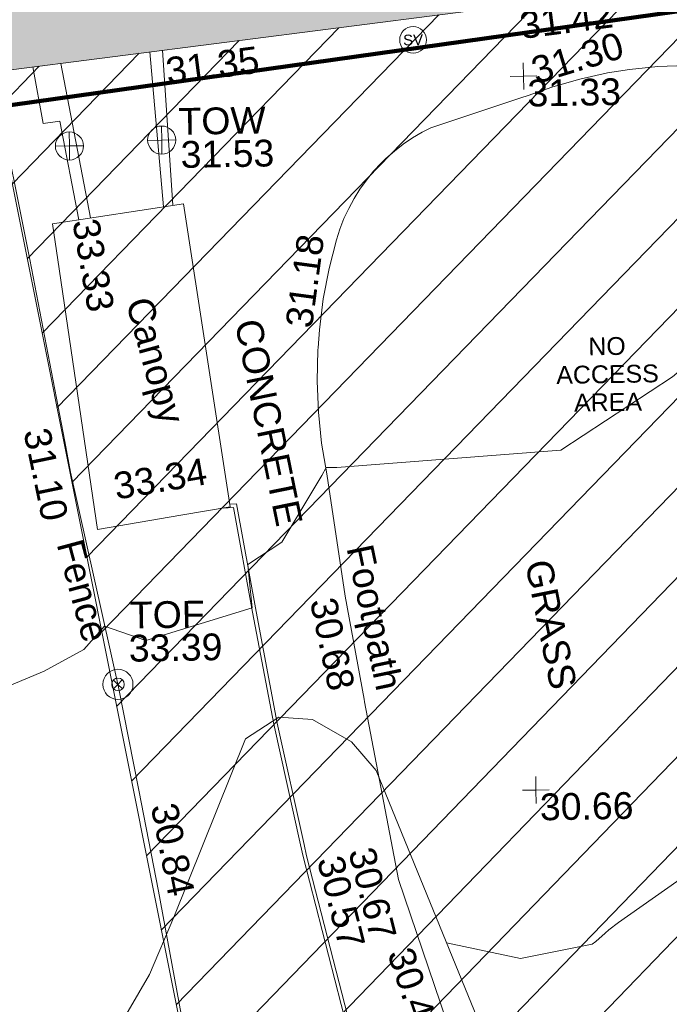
# Model space of a CAD drawing. Header units: millimetres. Extents: x -290717 to 520720, y -103372 to 287762.
# Tile 310 of 375: x 218949 to 228049, y 105540 to 119332. Entities that reach past the tile are written whole.
import ezdxf

# ---------------------------------------------------------------- set-up
doc = ezdxf.new("R2010")
doc.units = ezdxf.units.MM
doc.linetypes.add('IMPORT-HIDDEN2 _3_', pattern=[4762.5, 3175, -1587.5])
doc.linetypes.add('IMPORT-UG_ELEC_STREET LIGHTING_QLB2 _2_', pattern=[2700, 1500, -300.0000000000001, 0, -250, 150, -300.0000000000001, 0, -200])
for name, color, linetype, lineweight, true_color in [('00__TOPO__TOP_OF_FENCE_SYMBOL', 7, 'Continuous', 9, 0x666666), ('00_TOPO_SERV_STOP_VALVE', 7, 'Continuous', 9, 0x666666), ('00_TOPO_TOP_OF_WALL', 7, 'Continuous', 9, 0x666666), ('00_UAV_BUILDING_CANOPY', 7, 'Continuous', 9, 0xff7fff), ('00_UAV_BUILDING_OUTLINE', 5, 'Continuous', 9, 0x0000ff), ('00_UAV_FENCE', 7, 'Continuous', 9, 0x264c2f), ('00_UAV_FOOTPATH', 7, 'Continuous', 9, 0xa50000), ('00_UAV_KERB_BOTTOM', 1, 'Continuous', 9, 0xff0000), ('00_UAV_KERB_TOP', 7, 'Continuous', 9, 0xa500a5), ('00_UAV_LEVEL_SPOT', 7, 'Continuous', 9, 0x666666), ('00_UAV_TOP_OF_FENCE', 6, 'Continuous', 9, 0xff00ff), ('00_UAV_TOP_OF_WALL', 7, 'Continuous', 9, 0x666666), ('00_UAV_TREE_LINE', 7, 'Continuous', 9, 0x52a552), ('00_UAV_WALL', 7, 'Continuous', 9, 0x7c00a5), ('01_DTM_CONTOUR_MNR', 7, 'Continuous', 9, 0xa5a552), ('12333-PUM-2D-U-0001-C01 - Rev2_REVIT IMPORT_dwg', 7, 'Continuous', 9, 0x767676), ('A_RHA_Line', 7, 'Continuous', 9, 0x00a600), ('PUM-CHAMBER EXTENTS', 6, 'IMPORT-HIDDEN2 _3_', 9, 0xff00ff), ('PUM-UNABLE TO SURVEY', 190, 'Continuous', 9, 0x7f00ff)]:
    doc.layers.add(name, color=color, linetype=linetype, lineweight=lineweight, true_color=true_color)
doc.layers.add('00_UAV_SURVEY_TEXT', color=7, linetype='Continuous', lineweight=9)
doc.layers.add('A_RHA_Detail', color=7, linetype='Continuous', lineweight=9)
doc.styles.add('Arial_1', font='arial.ttf', dxfattribs={"height": 250})
doc.styles.add('Swis721 Lt BT', font='swissl.ttf', dxfattribs={"height": 399.9999999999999})
doc.styles.add('Swis721 Lt BT_2', font='swissl.ttf', dxfattribs={"height": 375})

# ---------------------------------------------------------------- blocks, each defined once
blk = doc.blocks.new('12333-PUM-2D-U-0001-C01 - Rev2_REVIT IMPORT_dwg_MSL_Sluice_Valve_SYM-2077246-Site Location Plan Existing')
at = {"layer": '00_TOPO_SERV_STOP_VALVE', "color": 254, "true_color": 0xcccccc}
blk.add_circle((0, 0), 500.0000000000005, dxfattribs=at)
at = {"layer": '00_TOPO_SERV_STOP_VALVE', "insert": (0, 198.9876086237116), "char_height": 399.9999999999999, "width": 785.1100955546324, "attachment_point": 2, "line_spacing_factor": 1.005061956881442, "style": 'Swis721 Lt BT'}
blk.add_mtext('SV', dxfattribs=at)
blk = doc.blocks.new('12333-PUM-2D-U-0001-C01 - Rev2_REVIT IMPORT_dwg_MSL_Node_LineworkTOF-2077248-Site Location Plan Existing')
at = {"layer": '00__TOPO__TOP_OF_FENCE_SYMBOL', "color": 254, "true_color": 0xcccccc, "flags": 128}
for points in [[(165.3591892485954, 165.3591892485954), (0, 0), (-165.3591892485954, 165.3591892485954)], [(165.3591892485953, -165.3591892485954), (0, 0), (-165.3591892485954, -165.3591892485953)]]:
    blk.add_lwpolyline(points, dxfattribs=at)
at = {"layer": '00__TOPO__TOP_OF_FENCE_SYMBOL', "color": 254, "true_color": 0xcccccc}
for radius in [562.5594001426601, 233.853208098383]:
    blk.add_circle((0, 0), radius, dxfattribs=at)
blk = doc.blocks.new('12333-PUM-2D-U-0001-C01 - Rev2_REVIT IMPORT_dwg_TOW-2077249-Site Location Plan Existing')
at = {"layer": '00_TOPO_TOP_OF_WALL', "color": 254, "true_color": 0xcccccc, "flags": 128}
for points in [[(0, 525.0554400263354), (0, 0), (-525.0554401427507, 0)], [(525.0554401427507, 0), (0, 0), (0, -525.0554400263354)]]:
    blk.add_lwpolyline(points, dxfattribs=at)
at = {"layer": '00_TOPO_TOP_OF_WALL', "color": 254, "true_color": 0xcccccc}
blk.add_circle((0, 0), 525.0554401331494, dxfattribs=at)
blk = doc.blocks.new('12333-PUM-2D-U-0001-C01 - Rev2_REVIT IMPORT_dwg_UAV-2077255-Site Location Plan Existing')
at = {"layer": '00_UAV_LEVEL_SPOT', "color": 254, "true_color": 0xcccccc, "flags": 128}
for points in [[(500.0000000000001, 0), (0, 0), (0, 500.0000000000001)], [(0, -500.0000000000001), (0, 0), (-500.0000000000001, 0)]]:
    blk.add_lwpolyline(points, dxfattribs=at)
blk = doc.blocks.new('12333-PUM-2D-U-0001-C01 - Rev2_REVIT IMPORT_dwg_MGS62954_T2_Galway_ITM_3d_Rev1-2077680-Site Location Plan Existing')
at = {"layer": '00_UAV_BUILDING_CANOPY', "color": 254, "true_color": 0xcccccc, "flags": 128}
blk.add_lwpolyline([(534125207.083, 725668298.0510001), (534125789.0830001, 725664041.0510001), (534125093.9884695, 725663935.2028248), (534123924.083, 725663757.0509999), (534123433.0821337, 725667541.3718611), (534123367.0830001, 725668050.051)], close=True, dxfattribs=at)
at = {"layer": '00_UAV_FENCE', "color": 254, "true_color": 0xcccccc, "flags": 128}
blk.add_lwpolyline([(534122607.6985, 725669914.9365001), (534123043.6985002, 725667551.9365001), (534123486.2972962, 725664994.7941326), (534123560.6985002, 725664564.9365002), (534124179.6985, 725661540.9365002), (534124438.1148047, 725660094.410857), (534124691.6985, 725658674.9365002), (534125122.6985, 725656058.9365)], dxfattribs=at)
at = {"layer": '00_UAV_FOOTPATH', "color": 254, "true_color": 0xcccccc, "flags": 128}
blk.add_lwpolyline([(534128769.2533003, 725656539.8251882), (534128055.2533002, 725658781.8251883), (534127621.2533002, 725661277.8251883), (534127615.3713037, 725661313.5992991), (534127377.2533003, 725662761.8251882), (534127148.2533003, 725664481.8251882), (534127083.8533273, 725664912.5548025), (534127046.6261691, 725665346.4781779), (534127036.7187446, 725665781.8828174), (534127054.1701535, 725666217.0503777), (534127056.7803453, 725666245.3482097), (534127080.2533002, 725666499.8251883), (534127142.6987782, 725666930.8424958), (534127232.0848349, 725667357.0883052), (534127341.2533004, 725667754.8251883), (534127391.6203302, 725667903.6861464), (534127451.2350292, 725668049.0907891), (534127519.8621253, 725668190.465271), (534127597.2307785, 725668327.2516516), (534127683.0356504, 725668458.9100978), (534127776.9381081, 725668584.9210138), (534127878.5675617, 725668704.7870916), (534127987.522926, 725668818.0352751), (534128054.2533003, 725668880.8251883), (534128173.9155126, 725668982.6946019), (534128299.7380322, 725669076.8493471), (534128431.2242952, 725669162.9178379), (534128567.8553852, 725669240.5604014), (534128692.2533003, 725669301.8251882), (534129972.4246738, 725669702.3202165), (534130045.083, 725669725.0510001), (534130406.8673849, 725669845.4403794), (534130790.6529469, 725669947.3953294), (534131180.083, 725670025.051), (534131487.4148981, 725670068.6288005), (534131883.0823634, 725670102.2951996), (534132280.083, 725670111.0509999)], dxfattribs=at)
at = {"layer": '00_UAV_KERB_BOTTOM', "color": 254, "true_color": 0xcccccc, "flags": 128}
blk.add_lwpolyline([(534125784.1154996, 725664077.3854495), (534125876.2533002, 725664083.8251882), (534126125.2533004, 725662569.8251882), (534126394.2533003, 725660997.8251884), (534126740.807078, 725659291.6437598), (534126772.2533004, 725659136.8251882), (534127350.8670541, 725656711.055797), (534127445.8670542, 725656340.055797), (534128072.5252295, 725654485.4240651), (534128261.8670542, 725653925.055797), (534128521.0827727, 725651208.0509884), (534128565.2611473, 725649532.5452225), (534128575.0827727, 725649160.0509884), (534129338.0827727, 725646815.0509886), (534130975.0827727, 725645877.0509884), (534131241.8528504, 725645923.7904178), (534132927.0827728, 725646219.0509883), (534134872.0827727, 725646880.0509884), (534136025.7294766, 725647319.3653679), (534136487.0827727, 725647495.0509884), (534139176.0827727, 725648323.0509884), (534140831.9516846, 725648672.9140362), (534141391.0827727, 725648791.0509884), (534143930.0827727, 725648843.0509883)], dxfattribs=at)
at = {"layer": '00_UAV_KERB_TOP', "color": 254, "true_color": 0xcccccc, "flags": 128}
blk.add_lwpolyline([(534125691.0800582, 725664026.1272278), (534125834.3070704, 725664030.7714872), (534126075.9423618, 725662561.5512818), (534126345.1000125, 725660988.6299926), (534126690.4506295, 725659288.3720607), (534126723.4218805, 725659126.0453458), (534127302.3273486, 725656699.0529765), (534127397.8961995, 725656325.8314646), (534128020.9623058, 725654481.8306718), (534128212.6433339, 725653914.5393941), (534128471.145469, 725651205.0141075), (534128515.3288777, 725649529.3174185), (534128525.291385, 725649151.480109), (534129296.5001872, 725646781.2512215), (534130965.9075457, 725645824.681825)], dxfattribs=at)
at = {"layer": '00_UAV_TREE_LINE', "color": 254, "true_color": 0xcccccc, "flags": 128}
blk.add_lwpolyline([(534129593.0829999, 725655605.0509999), (534127768.083, 725660315.0510001), (534127427.083, 725660719.051), (534126890.083, 725661044.0509999), (534126417.083, 725661083.0509999), (534125947.0830001, 725660790.051), (534124899.6985, 725658306.9365001), (534124543.6985001, 725657510.9365001), (534124047.6985, 725656693.9365001)], dxfattribs=at)
at = {"layer": '00_UAV_WALL', "color": 254, "true_color": 0xcccccc}
for p, q in [((534124773.3552212, 725670431.4413471), (534124928.1465534, 725668260.4552182)), ((534125059.3194823, 725668278.1350476), (534124952.1143076, 725670451.2366638)), ((534123902.9210503, 725668122.2726502), (534123522.1626742, 725670292.887535))]:
    blk.add_line(p, q, dxfattribs=at)
at = {"layer": '00_UAV_WALL', "color": 254, "true_color": 0xcccccc, "flags": 128}
blk.add_lwpolyline([(534123736.8004946, 725668099.8824883), (534123495.6985, 725669484.9365001), (534123261.6985, 725669456.9365001), (534123129.5299386, 725670249.4084059)], dxfattribs=at)
at = {"layer": '01_DTM_CONTOUR_MNR', "color": 254, "true_color": 0xcccccc, "flags": 128}
for points in [[(534124806.1828194, 725669971.0262885), (534124583.1997979, 725669934.0132561), (534123605.0122771, 725669820.581231)], [(534132621.278924, 725666251.0438238), (534132012.1036163, 725665753.8511088), (534130430.0000002, 725664752.804503), (534127292.8535871, 725664564.4926705), (534127140, 725664570.0000002), (534127078.6583102, 725664457.5301765), (534126502.9710822, 725663531.7854477), (534126020.0000001, 725663230), (534126034.9705883, 725663032.4764707), (534126070.0000001, 725662620), (534124572.9100905, 725662187.9113413), (534124000, 725662400.0000001), (534123704.2165588, 725662076.5978662), (534123140.5701492, 725661783.9195383), (534120430.0000002, 725660706.8051281), (534119896.1654136, 725660420.0000001), (534118430.0000002, 725659420), (534117542.5037524, 725658777.3303037)], [(534135591.5924268, 725662134.3114455), (534135307.4094566, 725661364.8949615), (534135191.5536402, 725661196.0540137), (534133484.8757316, 725659661.2881175), (534133233.0280297, 725659514.4577539), (534133196.6396104, 725659500.0324676), (534132970.0948296, 725659370.5752364), (534132823.445617, 725659277.297078), (534131123.156874, 725658125.1332666), (534130988.1958763, 725658025.718786), (534130937.0778154, 725657979.9368739), (534130800.4401175, 725657863.2307217), (534130748.4785694, 725657828.8514229), (534129744.4014614, 725657643.5390046), (534128711.4950163, 725657880.272591)]]:
    blk.add_lwpolyline(points, dxfattribs=at)
at = {"xscale": 0.375, "yscale": 0.375, "zscale": 0.375}
for name, p in [('12333-PUM-2D-U-0001-C01 - Rev2_REVIT IMPORT_dwg_MSL_Sluice_Valve_SYM-2077246-Site Location Plan Existing', (534128463.0830001, 725670536.051)), ('12333-PUM-2D-U-0001-C01 - Rev2_REVIT IMPORT_dwg_UAV-2077255-Site Location Plan Existing', (534130000, 725670000.0000001)), ('12333-PUM-2D-U-0001-C01 - Rev2_REVIT IMPORT_dwg_TOW-2077249-Site Location Plan Existing', (534124917.6985, 725669193.9365)), ('12333-PUM-2D-U-0001-C01 - Rev2_REVIT IMPORT_dwg_TOW-2077249-Site Location Plan Existing', (534123623.6985, 725669133.9365001)), ('12333-PUM-2D-U-0001-C01 - Rev2_REVIT IMPORT_dwg_MSL_Node_LineworkTOF-2077248-Site Location Plan Existing', (534124171.8449668, 725661582.2324743)), ('12333-PUM-2D-U-0001-C01 - Rev2_REVIT IMPORT_dwg_UAV-2077255-Site Location Plan Existing', (534130000, 725660000))]:
    blk.add_blockref(name, p, dxfattribs=at)
at = {"layer": '00_UAV_BUILDING_CANOPY', "color": 251, "true_color": 0x666666, "char_height": 375, "attachment_point": 1, "line_spacing_factor": 1.005061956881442, "style": 'Swis721 Lt BT_2'}
for s, insert, width, rotation in [('33.33', (534124015.9764547, 725668135.7099127), 1495.902363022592, 278.8721087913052), ('Canopy', (534124737.633572, 725667030.4102011), 2113.25889379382, 284.2241232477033), ('33.34', (534124137.4893147, 725664539.744271), 1495.902363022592, 8.658416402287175)]:
    blk.add_mtext(s, dxfattribs=dict(at, insert=insert, width=width, rotation=rotation))
at = {"layer": '00_UAV_BUILDING_OUTLINE', "color": 251, "true_color": 0x666666, "char_height": 375, "width": 1495.902363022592, "attachment_point": 1, "line_spacing_factor": 1.005061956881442, "style": 'Swis721 Lt BT_2'}
for s, insert, rotation in [('31.42', (534129942.5516405, 725670894.3044606), 6.3190400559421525), ('31.35', (534124974.5006286, 725670344.1553979), 6.319040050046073)]:
    blk.add_mtext(s, dxfattribs=dict(at, insert=insert, rotation=rotation))
at = {"layer": '00_UAV_FENCE', "color": 251, "true_color": 0x666666, "char_height": 375, "attachment_point": 1, "line_spacing_factor": 1.005061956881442, "style": 'Swis721 Lt BT_2'}
for s, insert, width, rotation in [('31.10', (534123276.7795728, 725665219.7642742), 1495.902363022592, 280.80502331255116), ('Fence', (534123709.8267268, 725663655.0882925), 1681.10932225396, 284.0444454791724), ('30.84', (534124969.5916695, 725659935.3992009), 1495.902363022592, 280.1288231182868)]:
    blk.add_mtext(s, dxfattribs=dict(at, insert=insert, width=width, rotation=rotation))
at = {"layer": '00_UAV_FOOTPATH', "color": 251, "true_color": 0x666666, "char_height": 375, "attachment_point": 1, "line_spacing_factor": 1.005061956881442, "style": 'Swis721 Lt BT_2'}
for s, insert, width, rotation in [('31.30', (534130077.2890515, 725670247.0732129), 1495.902363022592, 15.889296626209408), ('31.18', (534126604.4493411, 725666566.5164328), 1495.902363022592, 81.40952622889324), ('Footpath', (534127773.4188472, 725663508.7724327), 2436.183848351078, 280.84676675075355), ('30.68', (534127247.6192036, 725662774.3352662), 1495.902363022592, 280.84676675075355), ('30.42', (534128232.6799323, 725657863.0278163), 1495.902363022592, 287.76352372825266)]:
    blk.add_mtext(s, dxfattribs=dict(at, insert=insert, width=width, rotation=rotation))
at = {"layer": '00_UAV_KERB_BOTTOM', "color": 251, "true_color": 0x666666, "insert": (534127279.8344699, 725659160.4879918), "char_height": 375, "width": 1495.902363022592, "attachment_point": 1, "rotation": 283.10996913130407, "line_spacing_factor": 1.005061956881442, "style": 'Swis721 Lt BT_2'}
blk.add_mtext('30.57', dxfattribs=at)
at = {"layer": '00_UAV_KERB_TOP', "color": 251, "true_color": 0x666666, "insert": (534127721.7042779, 725659271.5851017), "char_height": 375, "width": 1495.902363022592, "attachment_point": 1, "rotation": 283.0951281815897, "line_spacing_factor": 1.005061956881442, "style": 'Swis721 Lt BT_2'}
blk.add_mtext('30.67', dxfattribs=at)
at = {"layer": '00_UAV_LEVEL_SPOT', "char_height": 375, "width": 1495.902363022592, "attachment_point": 1, "line_spacing_factor": 1.005061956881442, "style": 'Swis721 Lt BT_2'}
for s, insert in [('31.33', (534130051.8765643, 725669949.1441548)), ('30.66', (534130051.8765643, 725659949.1441547))]:
    blk.add_mtext(s, dxfattribs=dict(at, insert=insert))
at = {"layer": '00_UAV_SURVEY_TEXT', "color": 251, "true_color": 0x666666, "char_height": 375, "attachment_point": 1, "line_spacing_factor": 1.005061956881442, "style": 'Swis721 Lt BT_2'}
for s, insert, width, rotation in [('CONCRETE', (534126264.2256776, 725666692.3927704), 3286.236302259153, 280.5524132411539), ('GRASS', (534130271.2742202, 725663252.0991259), 2018.280965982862, 280.4270472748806)]:
    blk.add_mtext(s, dxfattribs=dict(at, insert=insert, width=width, rotation=rotation))
at = {"layer": '00_UAV_TOP_OF_FENCE', "color": 251, "true_color": 0x666666, "char_height": 375, "attachment_point": 1, "line_spacing_factor": 1.005061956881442, "style": 'Swis721 Lt BT_2'}
for s, insert, width in [('TOF', (534124355.5599635, 725662734.9428483), 1163.479615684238), ('33.39', (534124333.1363218, 725662271.5661435), 1495.902363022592)]:
    blk.add_mtext(s, dxfattribs=dict(at, insert=insert, width=width))
at = {"layer": '00_UAV_TOP_OF_WALL', "char_height": 375, "attachment_point": 1, "line_spacing_factor": 1.005061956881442, "style": 'Swis721 Lt BT_2'}
for s, insert, width in [('TOW', (534125157.2617899, 725669638.0116541), 1343.937678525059), ('31.53', (534125179.7236973, 725669174.1637316), 1495.902363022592)]:
    blk.add_mtext(s, dxfattribs=dict(at, insert=insert, width=width))
blk = doc.blocks.new('12333-PUM-2D-U-0001-C01 - Rev2_REVIT IMPORT_dwg-1620468-Site Location Plan Existing')
at = {"layer": 'PUM-CHAMBER EXTENTS', "true_color": 0xfff4d4}
h = blk.add_hatch(dxfattribs=at)
h.set_pattern_fill('FP_14', style=0, pattern_type=2)
h.set_pattern_definition([(45, (-533641079.65, -725615854.3560001), (-618.7184335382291, 618.7184335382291), [])])
h.paths.add_polyline_path([(486377.3501529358, 27208.64382130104), (517415.3501528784, 30952.64382136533), (516341.8313309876, 58191.46038827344), (502815.9400485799, 56693.63832640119), (503487.555127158, 50628.70393408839), (496266.2910907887, 49829.03991464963), (495594.5673347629, 55894.95570476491), (481449.0648167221, 54328.51950439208), (485589.4300208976, 31544.49180316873)])
at = {"layer": 'PUM-UNABLE TO SURVEY', "color": 7, "true_color": 0xfff4d4, "flags": 128}
blk.add_lwpolyline([(481449.0648167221, 54328.51950439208), (486377.3501529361, 27208.64382130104), (517415.3501528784, 30952.64382136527), (516341.8313309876, 58191.46038827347)], dxfattribs=at)
blk.add_blockref('12333-PUM-2D-U-0001-C01 - Rev2_REVIT IMPORT_dwg_MGS62954_T2_Galway_ITM_3d_Rev1-2077680-Site Location Plan Existing', (-533641079.6498471, -725615854.3561786))
at = {"layer": 'PUM-UNABLE TO SURVEY', "color": 41, "true_color": 0xffdf7f, "insert": (490024.7876530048, 50469.84024376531), "char_height": 250, "width": 1714.021757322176, "attachment_point": 2, "line_spacing_factor": 0.9417779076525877, "style": 'Arial_1'}
blk.add_mtext('NO\\PACCESS\\PAREA', dxfattribs=at)

msp = doc.modelspace()

# ---------------------------------------------------------------- hatches: boundary and pattern name
at = {"layer": 'A_RHA_Detail', "true_color": 0xc0c0c0}
h = msp.add_hatch(color=9, dxfattribs=at)
h.paths.add_polyline_path([(-80880.60083898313, -68502.79057078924), (-80400.86592458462, -68483.4150911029), (-80400.86592458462, -62984.64684182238), (-24474.85765180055, -63009.32043784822), (-24456.14471274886, -50840.30023854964), (-36622.55041054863, -50831.65104346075), (-36622.5504104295, -44228.57792609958), (-50959.05265825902, -44213.68205212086), (-50959.05265825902, -42573.78171509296), (-54563.93258049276, -42571.21897729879), (-54565.69773355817, -45054.17447471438), (-92408.82109324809, -45027.27149617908), (-92411.78875845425, -49201.74309219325), (-100061.9988811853, -49201.74309219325), (-100052.221444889, -64852.82557835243), (-86120.90825231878, -64852.82557835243), (-86092.16626519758, -62957.90041523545), (-84861.10047611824, -62957.90041520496), (-84854.79054275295, -68240.10973718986), (-80870.60226895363, -68240.10973718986)])
h.paths.add_polyline_path([(-137238.9269955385, -68461.93840922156), (-132719.7426408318, -68433.06336920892), (-132847.0731201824, -62850.0428228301), (-130454.6837966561, -62916.63108081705), (-130498.2830220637, -61355.8539363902), (-117581.136331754, -61423.42893434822), (-117492.3908565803, -49183.91309186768), (-125136.5200282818, -49178.47881939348), (-125133.5727033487, -45032.61887132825), (-163007.1824077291, -45005.69421944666), (-163007.1824077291, -44090.29634113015), (-163123.8521375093, -44090.21339942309), (-163122.6389897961, -42383.751842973), (-166563.8543420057, -42383.75184295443), (-166565.0349082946, -44044.3982420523), (-193158.4656786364, -44025.49275802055), (-193195.152889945, -62863.6565097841), (-137269.7106414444, -62916.63108078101), (-137254.3708868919, -65679.90523788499)])
h.paths.add_polyline_path([(120310.9497607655, -32334.2823016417), (120312.4652266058, -31610.73011961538), (133451.2244789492, -31638.24899384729), (133469.2230092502, -19717.98315777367), (121295.7536929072, -19692.48606427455), (121319.8434528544, -8190.941560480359), (112277.0825929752, -8172.001674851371), (112263.1769726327, -14811.12345451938), (78285.85310969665, -14739.95861435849), (78292.82277619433, -8167.077575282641), (76545.55099677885, -8163.40371230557), (69355.76844230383, -8152.931592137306), (69353.66597202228, -9156.746357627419), (68372.60878942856, -9154.691552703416), (68372.60878942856, -13705.52853212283), (69333.72334743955, -13707.54156767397), (69325.07112544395, -16249.53369225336), (66623.4489111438, -16249.53369225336), (66619.79243932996, -17995.29925522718), (65989.07757491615, -17995.29925522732), (65985.44262769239, -19730.78799479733), (57152.23993372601, -19712.28702423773), (57127.42535098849, -31559.89461998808), (70277.87165423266, -31587.43801817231), (70277.87165428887, -32271.74147154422), (78263.96947906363, -32285.12944888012), (78266.62669288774, -31019.79372153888), (112335.8856506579, -31091.15111856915), (112335.8856506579, -32317.57330550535), (119781.4233959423, -32333.17321910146)])
h.paths.add_polyline_path([(7503.71740934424, -1791.43926322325), (15482.43097389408, -674.0213230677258), (15484.0826184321, 148.1327206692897), (56188.28042539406, 205.5276654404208), (56155.8432600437, 14338.31663138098), (18016.62665932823, 14236.4814953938), (17967.9025208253, 34313.18372075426), (21727.10644861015, 34324.06926249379), (21708.9097307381, 40608.10218319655), (18009.66447156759, 40608.10218325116), (17995.54603703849, 45483.75063445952), (9770.084212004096, 45420.63294734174), (3966.216019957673, 45443.14492469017), (3984.771235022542, 14176.56786831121), (1023.062455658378, 14176.56786840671), (-276.5134647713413, 14190.52623465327), (-231.6790044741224, 5976.811441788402), (-226.4491536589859, 193.7444677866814), (1220.250839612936, 179.5999159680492), (7477.609307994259, 143.2867556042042), (7488.638446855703, -674.0213230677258)])
h.paths.add_polyline_path([(77755.59663317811, 53.47451145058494), (77729.51881611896, 1699.844979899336), (94464.47132486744, 1659.976083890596), (94606.37913471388, 17991.39023626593), (88810.41901146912, 18015.03260816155), (88799.89418497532, 14436.74271609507), (69413.88950349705, 14457.87738898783), (69377.35724448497, 99.62816357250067), (70760.85642036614, 92.0068082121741)])
h.paths.add_polyline_path([(61252.12079698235, 46453.95617369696), (105774.7348988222, 46472.68783510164), (105768.2642197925, 61852.61234310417), (92285.13876306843, 61852.61234310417), (92308.59670397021, 65784.30757142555), (96107.46680002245, 65767.6044524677), (96059.6808111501, 75209.20847378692), (101084.8427276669, 75071.88872768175), (104988.0046543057, 74765.36560410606), (108403.6894220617, 74363.84089439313), (112009.2703903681, 73787.25420864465), (115645.3524814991, 73049.69667210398), (116890.8108050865, 72761.69136255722), (120208.9929832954, 71893.18353872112), (120865.241739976, 71703.68487155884), (124135.6329505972, 70669.67317909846), (127435.6253142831, 69480.50055823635), (127820.4368655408, 69394.93141813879), (128274.3081769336, 69331.69585757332), (128731.879114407, 69306.66104520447), (129189.9401456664, 69320.00258265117), (129645.2782985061, 69371.62688830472), (130094.6997111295, 69461.17185607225), (130535.0520071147, 69588.00939078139), (130963.2464342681, 69751.2498188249), (131376.279516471, 69949.74812593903), (131771.254123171, 70182.11198906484), (132162.5575600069, 70460.54046602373), (132496.0921582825, 70741.69081117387), (132820.8713676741, 71064.98072578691), (133117.4593294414, 71414.31364276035), (133383.77568926, 71787.23923958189), (133616.5473239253, 72178.53728446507), (133817.1647262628, 72590.54524901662), (133982.6025969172, 73017.89547517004), (134111.7005086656, 73457.59040804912), (134203.5529320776, 73906.545904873), (134257.5155882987, 74361.61286220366), (134272.5462649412, 74819.59931534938), (134250.5259874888, 75277.29281749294), (134189.6227572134, 75731.48297750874), (134090.9274700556, 76178.98397761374), (133955.1324028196, 76616.65691996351), (133783.1900598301, 77041.4318434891), (133576.3064937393, 77450.3292564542), (133335.9328436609, 77840.48103831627), (133063.7551572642, 78209.15055536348), (132761.6825665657, 78553.75185442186), (132431.8338935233, 78871.86780505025), (132076.5227904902, 79161.26705200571), (131698.2415079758, 79419.91966864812), (131299.6434187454, 79646.01139199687), (131093.5942456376, 79746.34209763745), (132146.0467355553, 83110.22226149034), (122787.763295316, 86282.54285521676), (121604.3555410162, 82800.35918872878), (117095.9864226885, 83870.84033788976), (116841.9598400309, 83526.35449576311), (116120.5435466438, 91221.9361197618), (110237.7341284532, 91274.27491024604), (110194.3680786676, 90435.39030217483), (104988.0046543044, 90486.49901569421), (104973.2761846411, 94309.82427956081), (103746.1314668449, 94309.82427962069), (103839.9937121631, 122852.1474272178), (96365.09202303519, 122931.9599471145), (96350.3400238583, 123952.416858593), (104555.5505249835, 123902.1925258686), (104607.3234457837, 120248.5396157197), (125502.5015002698, 120134.193340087), (125662.0200253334, 137657.3796883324), (114479.5865733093, 137699.2256881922), (114382.3062641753, 129149.9458158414), (104644.1590035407, 129187.997507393), (104577.9931702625, 126217.3903165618), (101184.4926405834, 126159.1566967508), (101264.6166812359, 135959.2655565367), (89967.23177303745, 135988.8856164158), (89927.63362986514, 125823.6463181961), (93630.53562299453, 125840.7948842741), (93580.6568888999, 122931.9599471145), (88697.38835373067, 122904.7310127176), (88679.38989541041, 95739.0914377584), (86378.25848993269, 95739.0914377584), (86378.18187189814, 96178.10083375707), (83279.5074328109, 96200.92083330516), (83273.62493422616, 95735.74732136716), (70169.67509616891, 95733.22421950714), (70166.2684274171, 96272.07409350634), (66674.99731291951, 96257.14073659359), (66654.74538556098, 95755.71092140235), (65784.77231076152, 95755.71092140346), (65887.65094981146, 117470.6305650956), (53473.34271625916, 117487.9046429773), (53434.44066306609, 98570.4634906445), (40649.41626913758, 98570.46349066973), (40610.16711556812, 94406.01479082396), (38853.82372865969, 94410.36303444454), (38848.65589191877, 89463.65332732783), (40612.46601909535, 89518.45976927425), (40665.38257359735, 86257.73741131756), (38372.19584673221, 86305.7230928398), (38369.79373532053, 76901.0507917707), (50937.95125076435, 76944.40198877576), (50922.88567283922, 74598.78180893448), (56484.90611318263, 74588.85093774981), (56484.9061131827, 75194.85181998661), (92465.40372273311, 75233.02581663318), (92645.92783659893, 71766.64845097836), (89810.5550181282, 69362.83965827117), (85313.16173971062, 69360.94750424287), (85313.16173971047, 66907.40508090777), (75210.14498260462, 66903.15451592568), (75210.14498260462, 63815.70944554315), (70819.40014306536, 63815.70999204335), (70819.21601502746, 64253.35708063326), (69456.8341568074, 64253.35708063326), (69455.71957374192, 66901.99623168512), (61303.3285675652, 66898.56680686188), (61304.56054652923, 63970.32021231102), (70500.41048205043, 63970.32021223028), (70500.40885431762, 61852.59006210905), (61245.64388480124, 61848.69637492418), (61252.12079698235, 46455.07044720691)])
h.paths.add_polyline_path([(-17153.16561239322, 48569.32684293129), (-17153.16561227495, 60770.38083690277), (-29362.88357762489, 60774.7042869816), (-29362.88357762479, 67399.20394583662), (-43507.25361058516, 67405.01911302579), (-43488.53133082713, 69093.07334179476), (-45766.41866234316, 69109.32868391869), (-45794.34620035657, 67405.01911302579), (-47272.11273197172, 67404.21245453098), (-47272.44887636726, 66454.91798912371), (-86004.56386335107, 66468.6329952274), (-86006.66970790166, 60521.58362724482), (-92662.8772251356, 60521.58362724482), (-92666.53762789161, 50184.35611936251), (-79752.016597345, 50179.78302554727), (-79752.016597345, 48591.49323813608), (-17157.71631240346, 48569.32845421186)])
h.paths.add_polyline_path([(-201056.4185879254, 48628.75479108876), (-138377.9751621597, 48634.64535782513), (-138377.9751621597, 50133.28202330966), (-125467.710581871, 50134.49533928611), (-125468.6909603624, 60566.19036866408), (-132186.8595615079, 60565.86652591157), (-132187.4203588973, 66533.01978768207), (-170643.3098734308, 66805.61809689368), (-170643.3098732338, 67738.78475851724), (-200340.0100486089, 67488.93693767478), (-200348.7175167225, 60827.7802510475), (-201057.5650552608, 60827.71357562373), (-201056.6510294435, 51102.0431337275)])
h.paths.add_polyline_path([(-240051.5126725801, 54769.1949116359), (-239444.4902595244, 54811.10754483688), (-239186.5396225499, 54841.92927608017), (-238764.8191578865, 54940.98166103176), (-238382.4735933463, 55122.46891391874), (-237990.3402229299, 55354.87497237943), (-237269.2031026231, 55936.21514997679), (-237030.2712443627, 56228.66101920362), (-236793.0039600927, 56569.31473977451), (-236554.5880579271, 57004.26389721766), (-236432.7219585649, 57267.46508911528), (-236300.0815274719, 57753.26239002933), (-236250.7285154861, 58017.17885687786), (-236235.6490610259, 58516.21786795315), (-236233.2538430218, 58987.85640057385), (-236213.702979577, 59823.48083772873), (-236363.8287856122, 59820.8603820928), (-236634.0279869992, 60698.06075831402), (-236391.9547756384, 61432.1972634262), (-236225.4740089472, 61435.10319604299), (-236201.6036570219, 62637.68779599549), (-232563.5271750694, 62639.28734435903), (-232563.5271750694, 63049.03842407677), (-232732.1945866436, 63049.15302221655), (-232860.1521278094, 63457.9589027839), (-232731.6068089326, 63914.24862701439), (-232560.8209657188, 63914.24862701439), (-232521.9864006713, 70597.99604498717), (-240628.6947850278, 70598.85496274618), (-240629.7923196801, 72350.98321581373), (-246412.6011213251, 72347.36085937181), (-246412.6011213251, 70616.45923939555), (-254449.5805725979, 70618.60952619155), (-254454.637144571, 70754.06491724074), (-254469.7140363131, 73191.6627625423), (-263883.2532625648, 73267.83063692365), (-263902.4181505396, 68260.74348557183), (-263714.8217520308, 68259.82096576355), (-263552.9672900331, 67819.6543439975), (-263719.0883117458, 67392.20684197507), (-263913.629869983, 67392.20684288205), (-263956.7001914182, 58633.76423459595), (-260181.1963171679, 58611.22607638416), (-260192.3146984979, 56354.25111578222), (-257184.684388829, 56339.46086010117), (-257213.4419958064, 57092.93866025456), (-257338.5163846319, 57093.27331227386), (-257471.0109295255, 57531.7457231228), (-257338.5163845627, 58062.22513700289), (-257203.4956297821, 58064.06881293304), (-257173.5751889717, 58598.54056827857), (-256478.2273617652, 58575.27357918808), (-256478.2273617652, 58788.51859477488), (-256013.0091299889, 58911.92701537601), (-255397.0786589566, 58780.99767608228), (-255397.0786664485, 58595.98242230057), (-243809.8853614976, 58585.92793205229), (-243805.3570672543, 58352.04527760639), (-243740.9394682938, 57884.52572396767), (-243619.083060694, 57421.84877501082), (-243424.3877541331, 56943.65915328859), (-243247.1437899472, 56608.24157716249), (-243003.0710577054, 56249.99021479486), (-242732.2093200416, 55932.75703086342), (-242371.7230179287, 55603.12658814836), (-242141.2551255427, 55424.88676771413), (-241804.9643038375, 55216.88439829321), (-241529.464082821, 55077.02869058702), (-241100.6275144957, 54917.18295005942), (-240836.2134980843, 54840.82833179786), (-240453.4486196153, 54788.6078413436), (-240203.3756532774, 54776.52967577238)])
h.paths.add_polyline_path([(40276.69022620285, 59895.3641775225), (40328.62676026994, 69196.9439153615), (36588.99968782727, 69217.82459101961), (36619.46637569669, 74674.25962431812), (32264.36460075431, 74687.02318924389), (32233.48293864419, 69156.26826309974), (11916.69390488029, 69269.70959690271), (11966.66200108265, 78218.75165977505), (29087.50901742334, 78123.15526811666), (29143.44567202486, 88141.13700481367), (15719.34879623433, 88216.09212957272), (15732.60379610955, 90589.99788900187), (4594.294101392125, 90652.19003492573), (4525.129359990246, 78265.12250452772), (10096.76365550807, 78234.01258734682), (10077.43887221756, 74773.03821913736), (4547.641142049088, 74803.91453678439), (4465.579974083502, 60107.16002351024), (19125.89094757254, 60025.30234268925), (19139.86249371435, 62527.53804648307), (31738.59196305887, 62457.19146407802), (31724.55430855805, 59943.11609818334), (38369.79364222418, 59906.01157297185)])
h.paths.add_polyline_path([(-246083.0241259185, 72334.29150213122), (-246083.0594797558, 72334.30275087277), (-246208.2905500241, 72334.29150213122)])
h.paths.add_polyline_path([(-114575.3004830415, 112178.0758696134), (-114575.3246436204, 112178.0758696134), (-114707.2752166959, 115801.5811617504)])
h.paths.add_polyline_path([(-154699.9178766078, 101760.4080976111), (-114382.0503338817, 101776.0542915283), (-114382.0503338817, 106926.936016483), (-113755.641395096, 106927.1791078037), (-113757.5507412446, 111847.2721532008), (-114431.6837526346, 111847.2721532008), (-114431.8098651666, 112178.075869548), (-114575.3004830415, 112178.0758696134), (-114578.9984943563, 121707.2390834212), (-123056.9849702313, 121707.2390834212), (-123068.8201032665, 156452.7036899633), (-119381.2340625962, 156454.1347343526), (-119381.2340625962, 160165.8603541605), (-115501.031452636, 160167.3661472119), (-115503.3750945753, 166206.5793118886), (-132411.7987151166, 166599.6604729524), (-132411.8243306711, 166665.6603411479), (-135275.0124468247, 166664.5489553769), (-135275.0124468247, 166628.1883102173), (-135911.3205077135, 166628.1944503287), (-135911.3479256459, 166352.1604668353), (-152521.1633846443, 166345.7145607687), (-152518.3680955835, 159142.6836790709), (-150699.3133726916, 159117.9265656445), (-150755.6690356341, 122560.6912032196), (-151059.2005266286, 122560.6912032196), (-151061.0981347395, 121302.4374931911), (-154138.3148337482, 121372.6012653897), (-154138.3148337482, 121865.183451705), (-154704.3888425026, 121867.2611370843), (-154688.5451973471, 119352.3937021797), (-154745.5933227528, 119352.3715636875), (-154745.5763474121, 118722.1532660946), (-160794.1544526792, 118748.744283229), (-160794.1544527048, 119410.5425977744), (-163852.1622693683, 119422.408321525), (-163855.0715294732, 118762.2003111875), (-167568.6765459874, 118778.5256058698), (-166634.6619849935, 124395.1277019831), (-166843.6206842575, 124471.2090400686), (-167568.6765459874, 124707.6250904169), (-168028.2173235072, 124841.3808643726), (-168630.5006276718, 124991.3056740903), (-169238.2056070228, 125117.4693074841), (-169850.3952285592, 125219.6772877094), (-170466.1255403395, 125297.7720169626), (-171089.1102599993, 125351.8553033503), (-171704.4065937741, 125381.1774254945), (-172325.0479971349, 125386.3595015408), (-172782.2248668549, 125374.5832363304), (-173401.7764236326, 125337.4554476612), (-174019.3926983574, 125276.0328036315), (-174634.1213722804, 125190.4100127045), (-175245.0145766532, 125080.7190996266), (-176047.1958093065, 124895.7675261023), (-176665.4852587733, 124724.7228134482), (-177045.3001228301, 124609.1129151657), (-177631.5127793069, 124405.2077276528), (-176665.4852586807, 118818.5158793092), (-177558.9402083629, 118822.4435769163), (-177662.2853368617, 125263.4341236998), (-176365.3912352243, 126542.9270807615), (-159462.2970490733, 126319.9103917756), (-157057.7396790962, 128609.0850976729), (-157060.6673204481, 136153.1661957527), (-158638.8016610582, 137740.2441626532), (-159352.3735831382, 137740.2441626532), (-161634.4140635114, 140201.1078539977), (-168727.9404946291, 140256.8191147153), (-171035.0401162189, 137942.884730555), (-174184.1459014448, 137942.884730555), (-176460.1168228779, 140292.2858551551), (-177341.68569345, 140292.285855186), (-177341.7114445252, 140358.4281613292), (-183428.5803825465, 140356.0660244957), (-185921.6385984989, 137917.4639097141), (-185921.6385985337, 131757.309115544), (-186906.8767412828, 131756.9267734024), (-187725.3914540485, 130809.9989183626), (-187724.0588902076, 127376.1828149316), (-186481.0281350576, 126304.557648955), (-186479.4846755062, 122327.2959175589), (-185176.2828158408, 121059.4673825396), (-180304.1129154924, 121059.4673825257), (-180304.1136492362, 118802.0484409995), (-193555.3706955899, 118802.0484409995), (-193555.3686998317, 133117.8341649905), (-192593.6442938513, 133118.2073819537), (-192593.6442938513, 134200.8158367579), (-192224.6284783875, 134200.9592041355), (-192225.5653014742, 136615.0101267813), (-192595.0012461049, 136615.0101267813), (-192595.4357332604, 137734.4745166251), (-193589.2709668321, 137734.4746851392), (-193589.2685988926, 147474.5705834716), (-193163.2062206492, 147492.8644728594), (-192606.8095195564, 147551.4951472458), (-192359.9383250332, 147589.5931622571), (-192199.8207947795, 147616.5827293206), (-191882.7548926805, 147682.9245600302), (-191568.5380071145, 147761.6632019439), (-191020.2573150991, 147932.4221712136), (-190950.5841382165, 147955.8263236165), (-190647.7999969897, 148070.951423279), (-190349.769078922, 148197.8750093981), (-190056.9509284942, 148336.4013817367), (-189769.7970512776, 148486.316942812), (-189375.4954991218, 148717.2624196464), (-189132.9060261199, 148873.2749095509), (-188867.5421091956, 149059.0543930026), (-188609.6764469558, 149255.1087866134), (-188354.9814056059, 149465.3525772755), (-188079.6339208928, 149713.8792482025), (-187884.9836199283, 149901.8220103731), (-187538.2510284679, 150274.4802367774), (-187446.2998447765, 150378.396083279), (-187241.3270201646, 150629.2310214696), (-187046.3599558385, 150887.9197697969), (-186861.699277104, 151154.0634500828), (-186546.1373636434, 151669.8298752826), (-186524.4196769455, 151707.063245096), (-163675.289831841, 151669.8298752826), (-163687.5843044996, 148134.0767945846), (-157303.6541541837, 148136.4921063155), (-157303.6541541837, 155759.9150161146), (-157557.4317586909, 155765.0384228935), (-157555.9168973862, 166678.0466575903), (-187009.2021991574, 166699.7464767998), (-187013.0952111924, 162054.4009359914), (-188707.1775469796, 162044.5925187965), (-188705.9961893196, 155021.5333641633), (-188737.9999316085, 154650.5326603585), (-188799.0133970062, 154283.1866125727), (-188857.2045401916, 154035.4341107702), (-188966.1106131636, 153679.3368924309), (-189102.6200311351, 153332.8820747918), (-189265.8911677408, 152998.2056672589), (-189454.9174010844, 152677.3710606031), (-189645.2484685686, 152421.322012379), (-189916.9563410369, 152104.2450531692), (-190212.7041973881, 151809.4634871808), (-190530.6686598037, 151538.7947475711), (-190868.889367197, 151293.9075915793), (-191225.2810786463, 151076.3118324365), (-191597.6465194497, 150887.3490190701), (-192092.8415776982, 150682.5621956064), (-192485.2937347, 150569.6612301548), (-192903.8930807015, 150482.2408890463), (-193187.215491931, 150440.8868273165), (-193594.1866364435, 150407.1257787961), (-193594.5953882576, 151459.989522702), (-205369.2399268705, 151455.4201248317), (-205354.452352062, 113350.0822379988), (-207187.1580384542, 113349.3709450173), (-207184.3024929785, 105991.0636522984), (-205312.8709512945, 105991.0636522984), (-205311.2365670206, 101769.6553082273), (-175488.645120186, 101781.2285901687), (-175488.645120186, 110889.6985621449), (-154703.462766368, 110897.5679794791), (-154700.5193329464, 103310.2697088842)])
h.paths.add_polyline_path([(193735.9435692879, 113047.8274775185), (208865.0938716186, 114991.026643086), (208976.1154122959, 114126.6471161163), (216447.8967330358, 115086.3281915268), (216038.7305308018, 118271.970241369), (232648.5073383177, 120405.3421627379), (233425.9936153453, 114352.0734369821), (240632.2017567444, 115277.6440986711), (239854.8412683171, 121329.9334728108), (256406.8682407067, 123455.8879629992), (257091.7572256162, 118089.1198988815), (264572.287122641, 119040.8180953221), (261877.8350554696, 138524.7609215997), (259178.7147038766, 138221.6086023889), (259197.3483654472, 137439.0084132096), (254686.1480587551, 136897.0007613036), (255412.6810205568, 131314.8303174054), (240852.7447965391, 129522.4514055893), (239771.0426540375, 137918.8519126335), (240649.582243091, 138010.1984551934), (240062.3063116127, 142776.6750342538), (239165.7694641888, 142685.0143484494), (237630.9646614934, 151018.3171733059), (266172.8791088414, 154560.7889781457), (271297.187694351, 142612.4006970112), (276531.7397502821, 144861.0987145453), (274941.5029779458, 148527.903728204), (302074.530765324, 160134.9084326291), (300215.9323773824, 164320.1841173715), (301528.161327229, 164907.0997990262), (300405.1237791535, 167477.8916353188), (299016.6944531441, 166945.7181825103), (295626.7488506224, 174518.7544287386), (294333.0289184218, 177537.1551681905), (287288.847594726, 174518.7544287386), (289427.6893504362, 169661.0163464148), (272956.7816584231, 162557.1203578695), (271943.2187786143, 164897.4305293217), (267016.3118217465, 162764.0369715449), (268502.3094164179, 159357.043014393), (265200.4029571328, 157946.4096681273), (226856.4166955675, 153146.7821791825), (227510.3041274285, 148852.0205335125), (228280.9873164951, 141179.0007484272), (227302.3544112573, 141050.2812999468), (227895.3788231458, 136433.1758633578), (228748.5501749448, 136523.8855003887), (229602.307730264, 128023.7667641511), (217691.2359889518, 126493.8999679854), (217642.3600127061, 126874.4332670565), (215138.5007311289, 126552.8357430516), (215194.9980427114, 126112.9650749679), (215015.6132225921, 126089.9247571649), (214840.967257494, 127449.6644606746), (192258.7012018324, 124549.1816390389), (193486.3576426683, 114991.026643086)])
h.paths.add_polyline_path([(-78076.24179098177, 117605.518872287), (-78076.23951907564, 117610.0871212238), (-78070.31812256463, 129485.733079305), (-74723.15926546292, 129478.3852560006), (-74723.15926546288, 125435.7860625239), (-48015.64546089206, 125380.0246061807), (-47996.55031653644, 135872.5822179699), (-61198.159180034, 135901.5630078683), (-74714.72264147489, 135923.5088764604), (-74723.62876031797, 131865.2975510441), (-78070.31812256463, 131872.6421692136), (-78062.97909490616, 149549.768943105), (-58292.26570494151, 149541.5607197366), (-58292.26570494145, 148946.2407608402), (-37707.70924049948, 148937.6946534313), (-37707.70924049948, 159740.0690313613), (-44148.26955758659, 159742.7429641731), (-44148.26955758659, 162961.3319175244), (-49829.95437586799, 162961.3319175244), (-49830.92144141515, 160632.0129326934), (-78494.0902662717, 160643.9130440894), (-78494.0902662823, 161615.1537737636), (-78739.22585210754, 161615.2555472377), (-78691.79195364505, 168187.9195488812), (-90844.5764503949, 168126.8149080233), (-90962.52567696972, 152686.7636278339), (-89064.97866810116, 152685.97582136), (-89079.54115383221, 117610.0871212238), (-78374.80210165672, 117605.6428258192)])
h.paths.add_polyline_path([(69254.82576126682, 129235.9722870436), (69259.97086178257, 136167.7892474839), (86068.0992678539, 136131.0235193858), (86008.66431381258, 164703.3084147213), (58789.63167882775, 164723.5115811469), (58789.63167882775, 170119.2062865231), (54460.16324890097, 170122.4198087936), (54457.21717773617, 166153.2792453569), (47042.21516498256, 166158.7829869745), (47041.10931533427, 164668.9097040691), (39173.27935198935, 164674.7495545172), (39172.83712618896, 164078.9539098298), (17014.87910992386, 164095.400525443), (17002.38841206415, 147267.1142245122), (12659.63471563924, 147267.1142245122), (12653.6008753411, 139137.9291796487), (17031.41608901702, 139134.6797717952), (17024.58791744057, 129935.3194463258), (39191.34773726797, 129918.8662983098), (39191.34773726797, 129258.2867272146), (69014.0340609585, 129236.1510132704)])
h.paths.add_polyline_path([(39265.62356917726, 139467.8223435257), (33050.91021530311, 139484.1586867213), (33087.56357182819, 153427.9220784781), (39277.60130890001, 153411.6505991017), (39277.60130890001, 152830.3127277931), (43058.29603858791, 152820.3745823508), (43024.83899408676, 140092.5601633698), (39267.2657899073, 140092.5601633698)])
h.paths.add_polyline_path([(1979.548949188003, 189123.2414339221), (18699.10403225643, 189180.0465563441), (18678.46874727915, 195253.6675675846), (24349.02704558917, 195272.9334349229), (24334.96888369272, 199550.7690689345), (28829.78348971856, 199566.0403168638), (28798.35772162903, 208815.6446465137), (24334.94961552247, 208806.1514042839), (24333.90624838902, 209113.2475694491), (16811.59093053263, 209087.6902915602), (16806.58456496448, 208843.590909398), (6772.293057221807, 208809.4991440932), (6797.166076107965, 201488.5780549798), (-8471.058649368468, 201436.7038403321), (-8471.058649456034, 200429.0172029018), (-11856.09020773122, 200417.5164702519), (-11823.72827012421, 190892.3684139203), (-7614.729360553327, 190904.9356358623), (-7614.729360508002, 190170.8290169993), (-4608.619189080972, 190169.2993656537), (-4608.238782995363, 190916.8832264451), (1973.379031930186, 190939.2444093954), (1977.122761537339, 189837.3456606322)])
h.paths.add_polyline_path([(-20506.2213294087, 190640.028646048), (-20122.28942212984, 206347.1214480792), (-41550.34215554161, 207015.255795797), (-41462.26177905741, 210449.6195896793), (-31391.41053375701, 210152.0276719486), (-31078.64493158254, 223862.574366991), (-44305.08575746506, 224230.797228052), (-44490.79956595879, 211865.5542346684), (-47510.12209651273, 211942.9901386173), (-47722.57925074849, 203659.0205615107), (-47076.06680551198, 203635.3001466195), (-47175.4684425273, 199531.9403872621), (-46801.21126120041, 199520.4703265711), (-46873.68175963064, 195478.589946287), (-44600.40472249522, 195425.25597799), (-44685.88459510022, 192243.2795180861), (-38073.99929110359, 192135.6564361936), (-38104.39995468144, 191126.9722513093), (-21537.79264469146, 190668.5723413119)])
h.paths.add_polyline_path([(16801.02360974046, 195961.5001375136), (9656.615133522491, 196015.1086064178), (9643.83815057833, 199513.9922857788), (11631.77992465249, 199485.8321209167), (11631.79209405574, 203322.2460457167), (16806.58456511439, 203391.4855727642), (16801.04077099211, 195984.4293109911)])
h.paths.add_polyline_path([(122084.9263243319, 200536.2570557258), (122088.180516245, 206386.1947929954), (125211.1061637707, 206386.1947929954), (125211.1162733, 206645.8932838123), (126202.709897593, 206645.8932838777), (126203.0204768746, 207041.0477229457), (130401.4034740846, 206979.0758390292), (130444.269112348, 209883.2802976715), (126202.8383602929, 209945.883203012), (126203.0204768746, 214624.1281189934), (127364.7919503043, 214624.1281189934), (127365.2106673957, 225380.2058570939), (126159.8599207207, 225380.2527798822), (126207.4133336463, 241475.3410923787), (119482.541129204, 241495.8747302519), (119479.204156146, 246182.0096278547), (109943.9121324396, 246175.219673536), (109953.2702600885, 233033.3814297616), (115000.5285021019, 233033.3814296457), (114999.5792924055, 208653.4991933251), (112026.3032629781, 208653.4991933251), (112024.3519988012, 200538.6764491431), (122024.6079402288, 200536.271559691)])
h.paths.add_polyline_path([(30087.05071628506, 200986.75440713), (38030.67179073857, 201028.6865661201), (38030.67179073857, 202922.9731661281), (38109.89531489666, 202923.3913649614), (38067.25569093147, 208827.6066631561), (38013.35839375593, 208827.667223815), (38012.38630312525, 209012.5383931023), (30044.90685988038, 208970.4802974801), (30060.65944993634, 205986.3119354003)])
h.paths.add_polyline_path([(195986.2599411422, 205661.5722736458), (202896.8751332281, 206052.0074670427), (202676.886254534, 209945.7611691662), (195766.2710618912, 209555.325975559)])
h.paths.add_polyline_path([(-91652.40581580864, 206392.6172135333), (-79454.24421187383, 206432.5105635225), (-79629.29258199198, 238245.6998510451), (-68904.21147484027, 238215.095164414), (-68918.56040493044, 246314.0782553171), (-68756.515268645, 246312.9061543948), (-68755.20581930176, 246638.9786699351), (-79620.07671794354, 246651.3624133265), (-79606.5628449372, 247343.5411849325), (-82154.50636787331, 247318.0695596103), (-82154.50636787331, 247488.1275895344), (-91640.64698348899, 247472.5371040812), (-91638.72040628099, 246846.4753752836), (-131470.3702759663, 246641.42150215), (-131470.3702759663, 250159.5419305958), (-142857.1087886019, 250176.7939677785), (-142864.0554935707, 246220.0701029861), (-165118.8027587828, 246272.3986783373), (-165040.0492656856, 253907.936045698), (-178677.4727934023, 253929.5079730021), (-178699.5521575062, 238176.7234097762), (-138599.3373496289, 238209.4781454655), (-138548.4479938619, 206627.5237025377), (-126646.6702863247, 206572.2299428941), (-126666.6805510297, 234825.8818836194), (-124962.7180531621, 234825.9534805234), (-124969.0241559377, 234688.4891474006), (-91595.61129713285, 234664.3133306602), (-91650.87307429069, 207155.5994723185)])
h.paths.add_polyline_path([(142123.7078306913, 209113.5383730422), (152768.4446292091, 209127.3137315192), (152745.2992288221, 227012.6338093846), (142100.5623961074, 226998.8584508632), (142121.8067345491, 210582.5602414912)])
h.paths.add_polyline_path([(168998.8561285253, 209274.9592350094), (169026.8416078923, 226860.3446541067), (161686.6780313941, 226876.6646907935), (161647.6783165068, 209291.3037608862), (168846.6177107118, 209275.2977201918)])
h.paths.add_polyline_path([(49761.46820716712, 218476.567809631), (49794.00484362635, 223316.1680811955), (41274.07755979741, 223363.4010619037), (41273.58999769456, 223290.879563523), (32187.30576793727, 223351.9666549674), (32202.10532416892, 225553.2987455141), (20081.8372469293, 225634.7833114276), (20035.26675877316, 218707.7438838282), (31566.33951793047, 218630.2204926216), (31566.12891728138, 218598.8950898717), (49547.01686615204, 218478.0095661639)])
h.paths.add_polyline_path([(162361.9830851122, 234154.0520866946), (162366.6425722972, 241589.9129272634), (135261.1026964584, 241630.986197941), (135249.0888707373, 234197.8735112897), (160249.0277027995, 234157.467167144)])
h.paths.add_polyline_path([(176458.8604388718, 246709.572470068), (176516.248447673, 252173.1529805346), (168884.2833866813, 252253.3171281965), (168934.8652923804, 257068.9279575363), (164355.0504715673, 257117.0331241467), (164296.1746742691, 251511.8088120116), (164416.8965511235, 251510.5407811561), (164367.8024342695, 246836.5737543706), (172300.1975056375, 246753.2539686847)])

# ---------------------------------------------------------------- linework, layer by layer
at = {"layer": 'A_RHA_Line', "color": 1, "lineweight": 140, "true_color": 0xff0000}
msp.add_line((174337.8514295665, 111883.409255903), (269567.0467974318, 125266.9998609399), dxfattribs=at)
at = {"layer": 'A_RHA_Line', "color": 7}
msp.add_line((216038.7305308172, 118271.9702413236), (232648.5073383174, 120405.3421627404), dxfattribs=at)

# ---------------------------------------------------------------- block references
at = {"layer": '12333-PUM-2D-U-0001-C01 - Rev2_REVIT IMPORT_dwg', "color": 254, "linetype": 'IMPORT-UG_ELEC_STREET LIGHTING_QLB2 _2_', "true_color": 0xffd4d4, "rotation": 0.9999999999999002}
msp.add_blockref('12333-PUM-2D-U-0001-C01 - Rev2_REVIT IMPORT_dwg-1620468-Site Location Plan Existing', (-261895.0770586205, 55869.5817132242), dxfattribs=at)

doc.saveas('drawing.dxf')
